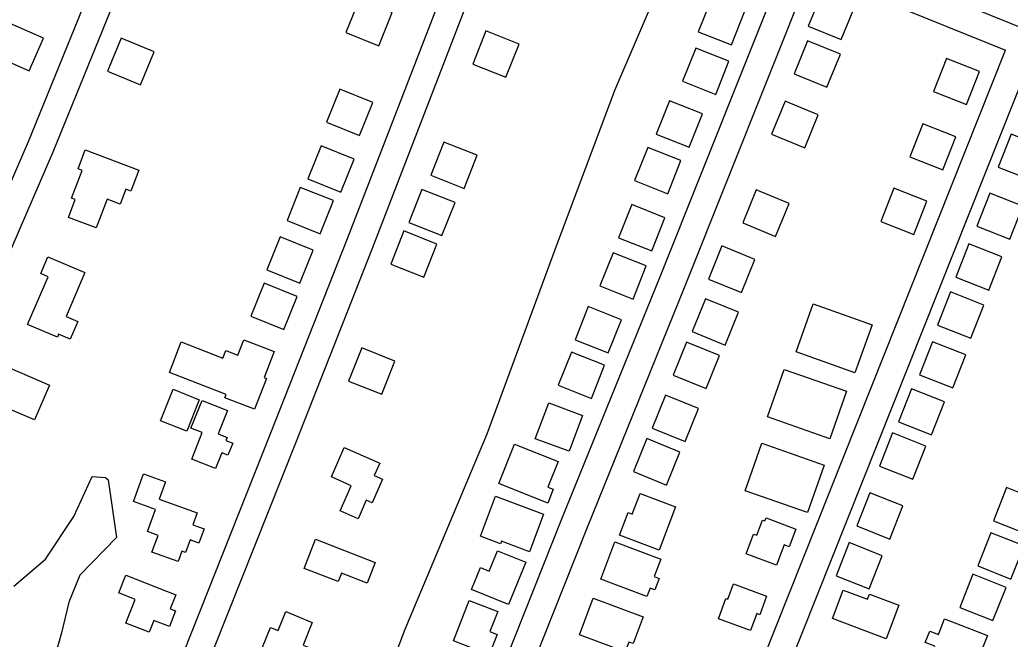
# Model space of a CAD drawing. Extents: x 3567028 to 3605064, y 510945 to 536587.
# Drawn here: x 3582635 to 3583746, y 530320 to 531015 of the extents above; entities that cross this region are included whole.
import ezdxf

# ---------------------------------------------------------------- set-up
doc = ezdxf.new("R2010")
doc.units = 0
for name, color, linetype in [('V-BLDG-OTLN', 7, 'Continuous'), ('V-ROAD-CNTR', 7, 'Continuous'), ('V-SITE-VEGE', 7, 'Continuous'), ('V-TOPO-SHOR', 7, 'Continuous')]:
    doc.layers.add(name, color=color, linetype=linetype)

msp = doc.modelspace()

# ---------------------------------------------------------------- linework, layer by layer
at = {"layer": 'V-BLDG-OTLN'}
for points in [[(3583037.8, 530985.6), (3583052.7, 531022.8), (3583015.6, 531037.7), (3583000.7, 531000.6)], [(3583433.6, 530986.6), (3583448.3, 531023.8), (3583411.2, 531038.5), (3583396.4, 531001.4)], [(3583534.9, 531044.7), (3583519.8, 531007.6), (3583556.9, 530992.5), (3583572, 531029.6)], [(3582645.4, 530957.6), (3582661.3, 530994.3), (3582624.6, 531010.3), (3582608.7, 530973.6)], [(3582748.6, 530994.1), (3582733.2, 530957.2), (3582770.1, 530941.8), (3582785.5, 530978.7)], [(3583157.9, 531002.2), (3583143.2, 530965.1), (3583180.4, 530950.3), (3583195.1, 530987.5)], [(3583416, 530931.1), (3583430.7, 530968.2), (3583393.5, 530983), (3583378.8, 530945.8)], [(3583518.9, 530991.2), (3583503.8, 530954.2), (3583540.8, 530939.1), (3583556, 530976.1)], [(3583697.6, 530919.7), (3583712.2, 530956.9), (3583675, 530971.5), (3583660.4, 530934.3)], [(3583016.1, 530884.8), (3583031, 530921.9), (3582993.9, 530936.9), (3582978.9, 530899.8)], [(3583386.3, 530871.9), (3583401.1, 530909.1), (3583363.9, 530923.8), (3583349.2, 530886.6)], [(3583493.9, 530923.4), (3583478.7, 530886.3), (3583515.8, 530871.2), (3583530.9, 530908.3)], [(3583671, 530846.3), (3583685.6, 530883.5), (3583648.4, 530898.1), (3583633.7, 530860.9)], [(3583747.7, 530886.6), (3583733.1, 530849.4), (3583770.3, 530834.7), (3583784.9, 530872)], [(3582995.1, 530821.4), (3583010, 530858.5), (3582972.9, 530873.5), (3582958, 530836.3)], [(3583110.9, 530877.5), (3583096.2, 530840.3), (3583133.4, 530825.6), (3583148.1, 530862.8)], [(3583362, 530819.6), (3583376.8, 530856.8), (3583339.6, 530871.6), (3583324.8, 530834.4)], [(3582720.4, 530781.3), (3582689.3, 530793.1), (3582697, 530813.2), (3582692.9, 530814.8), (3582704.7, 530845.7), (3582700.1, 530847.5), (3582708.2, 530868.9), (3582768.5, 530845.9), (3582759.5, 530822.4), (3582753.7, 530824.6), (3582747.3, 530807.8), (3582732.7, 530813.4)], [(3582971.8, 530774.8), (3582986.7, 530811.9), (3582949.6, 530826.8), (3582934.7, 530789.7)], [(3583638.3, 530773.9), (3583652.9, 530811.2), (3583615.7, 530825.8), (3583601.1, 530788.6)], [(3583086.1, 530824.5), (3583071.4, 530787.3), (3583108.6, 530772.6), (3583123.3, 530809.8)], [(3583461.3, 530824), (3583446.2, 530786.9), (3583483.2, 530771.8), (3583498.4, 530808.8)], [(3583723.6, 530820.3), (3583709, 530783.1), (3583746.2, 530768.5), (3583760.8, 530805.7)], [(3583344.1, 530755.6), (3583358.8, 530792.7), (3583321.7, 530807.5), (3583306.9, 530770.3)], [(3582949.1, 530719.3), (3582964, 530756.4), (3582926.9, 530771.3), (3582912, 530734.2)], [(3583065.8, 530777.9), (3583051.1, 530740.7), (3583088.3, 530726), (3583103, 530763.2)], [(3583422.8, 530761), (3583407.7, 530723.9), (3583444.7, 530708.8), (3583459.8, 530745.8)], [(3583699.9, 530763.3), (3583685.3, 530726.1), (3583722.5, 530711.5), (3583737.1, 530748.7)], [(3582707.9, 530731.1), (3582686.9, 530681.9), (3582699.9, 530676.3), (3582691.4, 530656.5), (3582678.3, 530662.1), (3582676.9, 530658.7), (3582643.5, 530673), (3582666.4, 530726.5), (3582658.3, 530730), (3582666.3, 530748.8)], [(3583323.1, 530701.4), (3583337.8, 530738.6), (3583300.7, 530753.4), (3583285.9, 530716.2)], [(3582931, 530667.2), (3582946, 530704.4), (3582908.9, 530719.3), (3582893.9, 530682.2)], [(3583679.6, 530709.5), (3583665, 530672.2), (3583702.3, 530657.6), (3583716.9, 530694.8)], [(3583295.2, 530641.1), (3583310, 530678.2), (3583272.8, 530693), (3583258.1, 530655.8)], [(3583404.5, 530701.9), (3583389.3, 530664.9), (3583426.4, 530649.7), (3583441.5, 530686.8)], [(3583572.2, 530618.8), (3583506.1, 530642.4), (3583525.4, 530696.1), (3583591.4, 530672.5)], [(3582802.6, 530619), (3582815.9, 530653.4), (3582862.6, 530635.3), (3582865.9, 530643.8), (3582879.6, 530638.5), (3582886.3, 530655.8), (3582920.4, 530642.5), (3582909.1, 530613.5), (3582911.7, 530612.5), (3582898.2, 530577.9), (3582865, 530590.8), (3582866.3, 530594.3)], [(3583383.3, 530653.3), (3583368.1, 530616.2), (3583405.2, 530601.1), (3583420.3, 530638.2)], [(3583659.4, 530653.6), (3583644.8, 530616.4), (3583682.1, 530601.8), (3583696.7, 530639)], [(3583018.6, 530646.6), (3583003.8, 530609.4), (3583041, 530594.7), (3583055.7, 530631.9)], [(3583276.4, 530590), (3583291.1, 530627.2), (3583254, 530641.9), (3583239.2, 530604.8)], [(3582608.8, 530630.2), (3582667.9, 530605), (3582651.3, 530566), (3582592.2, 530591.2)], [(3583544, 530544.8), (3583474, 530569.3), (3583492.6, 530622.6), (3583562.6, 530598.1)], [(3582806.8, 530600.3), (3582836.2, 530588.6), (3582822.1, 530553.1), (3582792.7, 530564.7)], [(3583359.7, 530593.8), (3583344.6, 530556.7), (3583381.6, 530541.6), (3583396.7, 530578.7)], [(3583635.6, 530600.9), (3583621, 530563.7), (3583658.2, 530549), (3583672.9, 530586.3)], [(3582839.3, 530587.7), (3582867.8, 530576.3), (3582857.4, 530550.4), (3582867.5, 530546.3), (3582866.1, 530542.8), (3582873.7, 530539.7), (3582868.3, 530526.4), (3582861.4, 530529.1), (3582854.3, 530511.4), (3582827.7, 530522), (3582839.6, 530551.6), (3582826.9, 530556.7)], [(3583228.4, 530585.1), (3583266.3, 530570.9), (3583251.3, 530530.7), (3583213.4, 530544.8)], [(3583614.5, 530551.3), (3583599.8, 530514), (3583637.1, 530499.4), (3583651.7, 530536.6)], [(3583172.4, 530494.5), (3583190.1, 530538.7), (3583239, 530519.1), (3583227.5, 530490.6), (3583233.6, 530488.1), (3583227.4, 530472.5)], [(3583338.7, 530544.9), (3583323.6, 530507.9), (3583360.7, 530492.8), (3583375.8, 530529.8)], [(3583519.1, 530462), (3583449.1, 530486.5), (3583467.7, 530539.7), (3583537.7, 530515.2)], [(3583006.7, 530492.1), (3582984.5, 530501.9), (3582999, 530534.9), (3583038.7, 530517.4), (3583032.6, 530503.5), (3583041.9, 530499.4), (3583030.2, 530472.7), (3583023.5, 530475.7), (3583014.4, 530455), (3582994.3, 530463.9)], [(3582812.4, 530406.9), (3582783.1, 530417.5), (3582789.9, 530436.4), (3582778, 530440.7), (3582786.9, 530465.4), (3582762.3, 530474.4), (3582773.6, 530505.5), (3582798.4, 530496.5), (3582791.3, 530476.9), (3582833.8, 530461.5), (3582829, 530448.2), (3582841.5, 530443.6), (3582835.7, 530427.6), (3582825.9, 530431.2), (3582820.9, 530417.3), (3582816.7, 530418.8)], [(3583168.9, 530480.5), (3583222.7, 530460.1), (3583206.8, 530417.8), (3583175.5, 530429.7), (3583174.4, 530426.9), (3583151.8, 530435.5)], [(3583331.1, 530483.5), (3583370.9, 530468.4), (3583352.4, 530419.6), (3583307.8, 530436.5), (3583317.5, 530461.9), (3583322.2, 530460.2)], [(3583588.9, 530484.2), (3583574.2, 530446.9), (3583611.5, 530432.3), (3583626.1, 530469.5)], [(3583764.9, 530438.1), (3583779.6, 530475.2), (3583742.5, 530490), (3583727.7, 530452.8)], [(3583472.5, 530456), (3583505.9, 530443.4), (3583498.5, 530423.7), (3583492.7, 530425.9), (3583484, 530403), (3583450.1, 530415.8), (3583458.5, 530437.9), (3583462.2, 530436.5), (3583468.6, 530453.5), (3583471.2, 530452.5)], [(3583747.3, 530387.3), (3583762, 530424.5), (3583724.9, 530439.3), (3583710.1, 530402.1)], [(3582966.8, 530432), (3583033.5, 530406.1), (3583024.5, 530382.9), (3582995.9, 530394), (3582992.2, 530384.5), (3582954.1, 530399.3)], [(3583302.6, 530429), (3583354.3, 530409.5), (3583347, 530390.2), (3583352.3, 530388.1), (3583347.5, 530375.3), (3583342.3, 530377.3), (3583338.7, 530367.7), (3583286.9, 530387.3)], [(3583565.7, 530428.2), (3583551, 530391), (3583588.3, 530376.3), (3583602.9, 530413.6)], [(3583171.1, 530419.1), (3583202.7, 530406.2), (3583183.3, 530358.8), (3583141.8, 530375.8), (3583151.9, 530400.3), (3583161.7, 530396.2)], [(3582745.9, 530371.8), (3582753.7, 530391.7), (3582809.7, 530369.7), (3582803.5, 530354), (3582809.5, 530351.6), (3582802.6, 530334.1), (3582785.2, 530341), (3582779.9, 530327.6), (3582753.9, 530337.9), (3582764.4, 530364.5)], [(3583727, 530340.7), (3583741.8, 530377.9), (3583704.6, 530392.7), (3583689.8, 530355.5)], [(3583435.8, 530382.1), (3583473.1, 530368.3), (3583465.4, 530347.3), (3583462, 530348.6), (3583455, 530329.5), (3583418.9, 530342.7), (3583427.3, 530365.6), (3583429.4, 530364.8)], [(3583559.1, 530375), (3583586.3, 530364.7), (3583588.5, 530370.6), (3583621.6, 530358), (3583607.3, 530320.3), (3583547, 530343.1)], [(3583121.7, 530318), (3583139.3, 530363.3), (3583171.3, 530350.9), (3583162.5, 530328.5), (3583170.5, 530325.3), (3583161.6, 530302.4)], [(3583278.4, 530365.8), (3583334.4, 530344.9), (3583323.2, 530314.9), (3583318.4, 530316.7), (3583314.2, 530305.6), (3583263.1, 530324.8)], [(3582933.4, 530350.8), (3582963.1, 530338.6), (3582952.7, 530313.3), (3582964.1, 530308.6), (3582944.7, 530261.3), (3582913.8, 530273.9), (3582915, 530277.1), (3582896.4, 530284.7), (3582903.6, 530302.2), (3582922.3, 530294.5), (3582923.4, 530297.2), (3582930.1, 530294.5), (3582932.5, 530300.4), (3582907.1, 530310.8), (3582916.2, 530333.2), (3582924.8, 530329.7)], [(3583672.9, 530342.9), (3583721, 530324), (3583712.1, 530301.5), (3583704, 530304.7), (3583697.9, 530289.1), (3583679.4, 530296.4), (3583674.6, 530284.2), (3583653.9, 530292.3), (3583661.7, 530312.2), (3583651.2, 530316.3), (3583656.1, 530328.9), (3583665.9, 530325)]]:
    msp.add_lwpolyline(points, close=True, dxfattribs=at)
at = {"layer": 'V-ROAD-CNTR'}
for points in [[(3582178, 529784.3), (3582303.1, 530086), (3582470.6, 530476.6), (3582644.5, 530878.4), (3582834.4, 531345.4)], [(3581972.7, 529255), (3582165, 529674.6), (3582330.7, 530074.4), (3582498.2, 530464.7), (3582672.1, 530866.8), (3582862.1, 531333.7)], [(3582338.7, 529104.5), (3582527.4, 529578.5), (3582626.9, 529827.7), (3582712, 530044.1), (3582810.1, 530283.7), (3582916.7, 530551.3), (3583002.7, 530769.6), (3583113.3, 531055.9), (3583174.3, 531206)], [(3582366.6, 529093.4), (3582555.3, 529567.4), (3582654.8, 529816.6), (3582739.9, 530032.9), (3582837.9, 530272.5), (3582944.6, 530540.3), (3583030.6, 530758.7), (3583141.2, 531044.8), (3583202.1, 531194.9)], [(3583534.2, 531097.1), (3583767.2, 531002.6), (3583991.2, 530916.8)], [(3583494.6, 531080.5), (3583353.4, 530727.1), (3583242.8, 530454.7), (3583095.5, 530083.7), (3582859.3, 529480.5)], [(3583522.4, 531069.4), (3583381.2, 530715.9), (3583270.7, 530443.5), (3583123.4, 530072.7), (3582894.2, 529487.3)], [(3583522.4, 531069.4), (3583741.2, 530980.7)], [(3582882.1, 529459.8), (3583127.5, 529365.1), (3583375.3, 529981.2), (3583769.1, 530969.7)], [(3582894.2, 529487.3), (3583110.7, 529403.7), (3583347.4, 529992.4), (3583741.2, 530980.7)]]:
    msp.add_lwpolyline(points, dxfattribs=at)
at = {"layer": 'V-SITE-VEGE'}
msp.add_lwpolyline([(3582628, 530379.4), (3582663.7, 530409.5), (3582695.4, 530457.4), (3582716, 530502.6), (3582731.1, 530501.2), (3582733.9, 530498.5), (3582743.3, 530434), (3582702.1, 530391.6), (3582689.7, 530361.4), (3582681.4, 530327.2), (3582669, 530281.9), (3582652.4, 530235.3), (3582629, 530173.7)], dxfattribs=at)
at = {"layer": 'V-TOPO-SHOR'}
msp.add_lwpolyline([(3582736, 529502.1), (3582836.5, 529744.7), (3582910.3, 529945.1), (3583002.6, 530161.5), (3583067.4, 530331), (3583159.2, 530550.1), (3583238.2, 530764.2), (3583303, 530936.5), (3583353.2, 531053.7)], dxfattribs=at)

doc.saveas('drawing.dxf')
